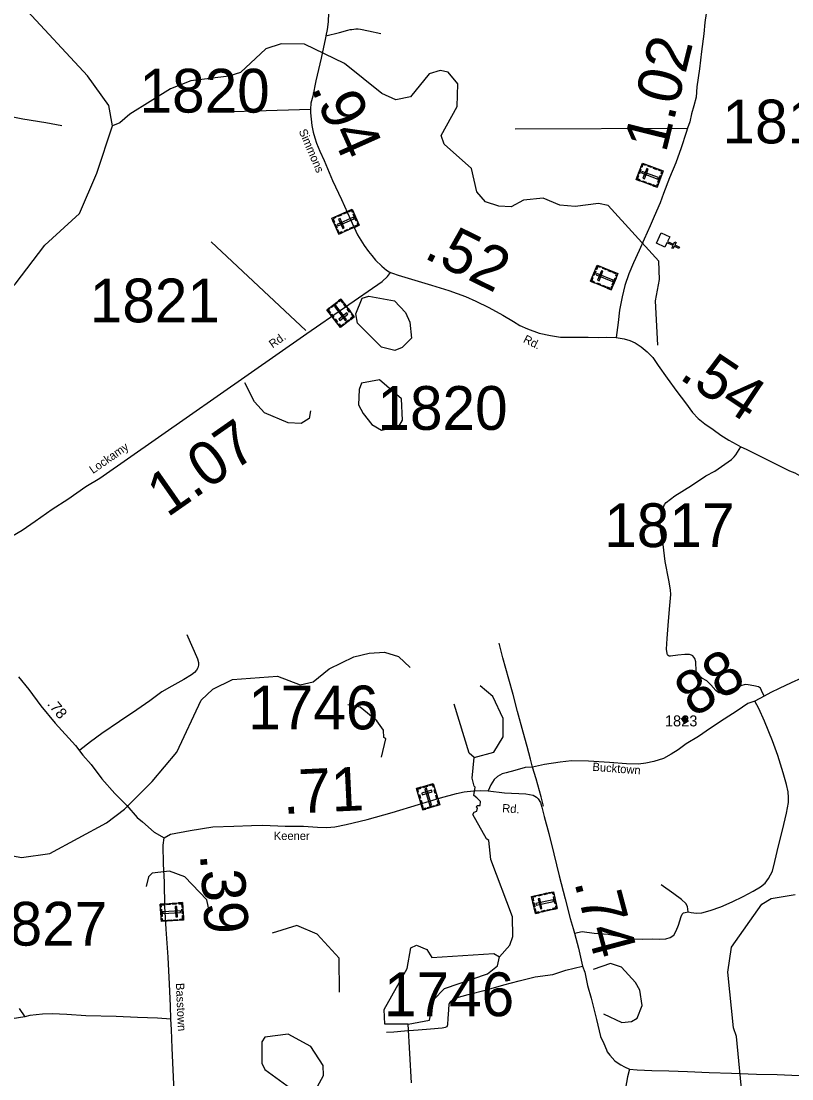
# Model space of a CAD drawing. Extents: x 2093524 to 2270757, y 289120 to 570408.
# Drawn here: x 2190292 to 2199098, y 494203 to 506284 of the extents above; entities that cross this region are included whole.
import ezdxf

# ---------------------------------------------------------------- set-up
doc = ezdxf.new("R2010")
doc.units = 0
for name, color, linetype in [('Exist Cultural Cemetery CELL', 7, 'Continuous'), ('Exist Cultural Church CELL', 7, 'Continuous'), ('Exist Hydrographic Creek Single Shore', 7, 'Continuous'), ('Exist Hydrographic Misc Water Feature', 7, 'Continuous'), ('Exist Hydrographic Pond Under 1500 Sq Ft', 7, 'Continuous'), ('Exist Road Non-System Type 51', 7, 'Continuous'), ('Exist Road Secondary Mileage Hundredths English Label', 7, 'Continuous'), ('Exist Road Secondary Type 51 Attributed', 7, 'Continuous'), ('Exist Road Secondary Type 51 Label', 7, 'Continuous'), ('Exist Road Secondary Type 51 Number Label', 7, 'Continuous')]:
    doc.layers.add(name, color=color, linetype=linetype)

msp = doc.modelspace()

# ---------------------------------------------------------------- linework, layer by layer
at = {"layer": 'Exist Cultural Cemetery CELL'}
for points in [[(2197319, 504477), (2197390, 504663), (2197628, 504573), (2197557, 504387)], [(2197430, 504648), (2197426, 504637), (2197396, 504649), (2197382, 504611), (2197371, 504615), (2197390, 504663)], [(2197495, 504611), (2197454, 504627), (2197458, 504637), (2197499, 504622)], [(2197359, 504462), (2197363, 504473), (2197333, 504484), (2197348, 504522), (2197337, 504526), (2197319, 504477)], [(2197345, 504547), (2197364, 504595), (2197374, 504591), (2197356, 504542)], [(2197385, 504569), (2197378, 504551), (2197568, 504479), (2197575, 504497)], [(2197397, 504491), (2197415, 504485), (2197456, 504595), (2197439, 504601)], [(2197556, 504588), (2197516, 504603), (2197520, 504614), (2197560, 504599)], [(2197567, 504445), (2197597, 504524), (2197607, 504520), (2197577, 504441)], [(2197616, 504542), (2197605, 504546), (2197613, 504567), (2197575, 504581), (2197579, 504591), (2197628, 504573)], [(2197429, 504436), (2197388, 504451), (2197392, 504462), (2197433, 504446)], [(2197492, 504412), (2197451, 504427), (2197455, 504438), (2197496, 504422)], [(2197569, 504418), (2197558, 504422), (2197550, 504401), (2197512, 504416), (2197508, 504405), (2197557, 504387)], [(2193921, 503850), (2193841, 504033), (2194074, 504135), (2194154, 503953)], [(2193881, 504050), (2193886, 504040), (2193856, 504027), (2193872, 503990), (2193862, 503985), (2193841, 504033)], [(2193904, 503962), (2193912, 503945), (2194098, 504026), (2194090, 504044)], [(2193953, 504069), (2193913, 504052), (2193908, 504062), (2193948, 504080)], [(2193967, 503915), (2193984, 503923), (2193937, 504031), (2193920, 504023)], [(2194013, 504096), (2193973, 504078), (2193969, 504089), (2194008, 504106)], [(2194088, 504105), (2194077, 504100), (2194068, 504120), (2194031, 504104), (2194027, 504114), (2194074, 504135)], [(2194121, 504001), (2194087, 504078), (2194097, 504083), (2194131, 504005)], [(2193892, 503918), (2193871, 503966), (2193881, 503970), (2193902, 503923)], [(2194090, 503925), (2194051, 503907), (2194046, 503918), (2194086, 503935)], [(2194141, 503983), (2194131, 503978), (2194139, 503958), (2194102, 503942), (2194107, 503932), (2194154, 503953)], [(2193961, 503868), (2193956, 503878), (2193927, 503865), (2193911, 503902), (2193900, 503898), (2193921, 503850)], [(2194029, 503898), (2193989, 503880), (2193985, 503891), (2194024, 503908)], [(2196799, 503313), (2196875, 503498), (2197110, 503401), (2197035, 503217)], [(2196827, 503382), (2196847, 503430), (2196857, 503426), (2196838, 503378)], [(2196915, 503481), (2196911, 503471), (2196881, 503483), (2196865, 503445), (2196855, 503450), (2196875, 503498)], [(2196878, 503325), (2196895, 503318), (2196940, 503427), (2196922, 503434)], [(2196978, 503443), (2196938, 503459), (2196942, 503470), (2196982, 503453)], [(2197039, 503418), (2196999, 503434), (2197003, 503445), (2197043, 503428)], [(2196839, 503297), (2196843, 503308), (2196814, 503320), (2196829, 503357), (2196819, 503362), (2196799, 503313)], [(2196868, 503403), (2196861, 503386), (2197048, 503309), (2197055, 503326)], [(2197046, 503274), (2197078, 503353), (2197089, 503348), (2197056, 503270)], [(2197098, 503370), (2197087, 503375), (2197095, 503395), (2197058, 503410), (2197062, 503421), (2197110, 503401)], [(2196908, 503269), (2196868, 503285), (2196872, 503296), (2196912, 503279)], [(2196970, 503243), (2196930, 503260), (2196934, 503270), (2196974, 503254)], [(2197047, 503247), (2197037, 503252), (2197028, 503231), (2196991, 503247), (2196987, 503236), (2197035, 503217)], [(2194099, 502908), (2193942, 502787), (2193786, 502988), (2193943, 503110)], [(2193905, 503066), (2193838, 503014), (2193831, 503023), (2193898, 503075)], [(2193917, 503089), (2193924, 503080), (2193942, 503094), (2193967, 503062), (2193975, 503069), (2193944, 503110)], [(2193812, 503008), (2193819, 502999), (2193802, 502986), (2193827, 502954), (2193818, 502947), (2193786, 502988)], [(2193995, 502865), (2194010, 502876), (2193886, 503037), (2193871, 503025)], [(2194025, 502937), (2194014, 502952), (2193921, 502880), (2193932, 502865)], [(2193986, 503054), (2194013, 503020), (2194004, 503013), (2193977, 503047)], [(2194027, 503001), (2194054, 502967), (2194045, 502960), (2194018, 502994)], [(2193839, 502938), (2193866, 502903), (2193857, 502896), (2193830, 502931)], [(2193880, 502886), (2193906, 502851), (2193897, 502844), (2193871, 502879)], [(2193915, 502821), (2193924, 502828), (2193944, 502802), (2193976, 502827), (2193983, 502818), (2193942, 502787)], [(2194041, 502863), (2194000, 502831), (2193993, 502840), (2194034, 502872)], [(2194073, 502943), (2194064, 502936), (2194084, 502910), (2194051, 502885), (2194058, 502877), (2194099, 502908)], [(2194810, 497519), (2195001, 497576), (2195074, 497333), (2194883, 497275)], [(2194823, 497477), (2194833, 497481), (2194824, 497512), (2194863, 497523), (2194860, 497534), (2194810, 497519)], [(2194881, 497540), (2194931, 497555), (2194934, 497544), (2194884, 497529)], [(2194923, 497522), (2194905, 497517), (2194963, 497323), (2194981, 497328)], [(2195013, 497535), (2195002, 497532), (2194993, 497562), (2194954, 497551), (2194951, 497561), (2195001, 497576)], [(2194844, 497406), (2194831, 497448), (2194842, 497451), (2194855, 497410)], [(2194863, 497342), (2194851, 497384), (2194862, 497387), (2194874, 497345)], [(2194869, 497466), (2194874, 497448), (2194987, 497482), (2194981, 497499)], [(2195023, 497462), (2195011, 497503), (2195022, 497506), (2195034, 497465)], [(2195042, 497398), (2195030, 497440), (2195041, 497443), (2195053, 497402)], [(2194915, 497285), (2194912, 497296), (2194891, 497289), (2194879, 497328), (2194868, 497325), (2194883, 497275)], [(2194935, 497303), (2195016, 497327), (2195020, 497316), (2194938, 497292)], [(2195042, 497323), (2195039, 497334), (2195060, 497340), (2195048, 497379), (2195059, 497382), (2195074, 497333)], [(2196168, 496092), (2196124, 496286), (2196373, 496341), (2196416, 496147)], [(2196241, 496300), (2196198, 496291), (2196196, 496302), (2196238, 496311)], [(2196305, 496315), (2196263, 496305), (2196260, 496316), (2196302, 496326)], [(2196380, 496309), (2196369, 496307), (2196364, 496328), (2196325, 496319), (2196322, 496330), (2196373, 496341)], [(2192136, 496216), (2192149, 496017), (2191895, 496000), (2191882, 496199)], [(2191884, 496166), (2191895, 496167), (2191894, 496189), (2191934, 496191), (2191933, 496202), (2191882, 496199)], [(2191951, 496204), (2191995, 496207), (2191995, 496195), (2191952, 496192)], [(2192018, 496208), (2192062, 496211), (2192062, 496200), (2192019, 496197)], [(2192092, 496213), (2192093, 496202), (2192125, 496204), (2192128, 496164), (2192139, 496164), (2192136, 496216)], [(2196167, 496296), (2196169, 496284), (2196138, 496277), (2196147, 496238), (2196136, 496235), (2196124, 496286)], [(2196152, 496164), (2196140, 496215), (2196151, 496217), (2196163, 496167)], [(2196173, 496205), (2196177, 496186), (2196375, 496230), (2196371, 496249)], [(2196225, 496146), (2196243, 496150), (2196218, 496265), (2196200, 496261)], [(2196409, 496179), (2196398, 496177), (2196403, 496155), (2196363, 496147), (2196366, 496136), (2196416, 496147)], [(2196393, 496201), (2196374, 496284), (2196385, 496286), (2196404, 496203)], [(2191897, 496142), (2191903, 496058), (2191891, 496057), (2191886, 496142)], [(2192114, 496105), (2192113, 496124), (2191910, 496110), (2191911, 496092)], [(2192071, 496171), (2192052, 496170), (2192060, 496052), (2192078, 496053)], [(2192106, 496014), (2192105, 496026), (2192137, 496028), (2192134, 496068), (2192146, 496069), (2192149, 496017)], [(2192141, 496142), (2192144, 496091), (2192133, 496090), (2192129, 496141)], [(2196210, 496101), (2196208, 496112), (2196176, 496105), (2196167, 496145), (2196156, 496142), (2196168, 496092)], [(2196282, 496117), (2196240, 496108), (2196238, 496119), (2196280, 496128)], [(2196348, 496132), (2196306, 496122), (2196303, 496134), (2196345, 496143)], [(2191893, 496033), (2191904, 496034), (2191906, 496012), (2191946, 496015), (2191947, 496004), (2191895, 496000)], [(2191966, 496017), (2192010, 496019), (2192010, 496008), (2191967, 496005)], [(2192032, 496021), (2192075, 496024), (2192076, 496013), (2192033, 496010)]]:
    msp.add_lwpolyline(points, close=True, dxfattribs=at)
at = {"layer": 'Exist Cultural Church CELL'}
msp.add_lwpolyline([(2197702, 503820), (2197678, 503769), (2197747, 503736), (2197760, 503765), (2197775, 503758), (2197761, 503729), (2197815, 503703), (2197808, 503689), (2197754, 503715), (2197740, 503686), (2197726, 503693), (2197740, 503721), (2197671, 503754), (2197646, 503702), (2197550, 503748), (2197606, 503866)], close=True, dxfattribs=at)
at = {"layer": 'Exist Hydrographic Creek Single Shore'}
for points in [[(2191336, 505088), (2191293, 505322), (2191049, 505661), (2190316, 506450)], [(2187042, 501074), (2187247, 501329), (2187595, 501605), (2188699, 502206), (2189321, 502501), (2189802, 502830), (2190224, 503280), (2190562, 503726), (2190960, 504086), (2191156, 504547), (2191336, 505088)], [(2189879, 496812), (2190296, 496732), (2190620, 496778), (2191267, 497129), (2191475, 497282), (2191789, 497601), (2192070, 497936), (2192349, 498527), (2192482, 498656), (2192706, 498766), (2193222, 498802), (2193481, 498705), (2193630, 498738), (2193813, 498888), (2194095, 499024), (2194270, 499066), (2194445, 499076), (2194603, 499027), (2194737, 498903)], [(2198659, 493041), (2198673, 493392), (2198648, 493409), (2198656, 493474), (2198614, 493531), (2198536, 493932), (2198464, 494688), (2198431, 494787), (2198368, 495422), (2198408, 495706), (2198754, 496198), (2198862, 496265), (2199136, 496308)], [(2194753, 494156), (2194715, 494829)]]:
    msp.add_lwpolyline(points, dxfattribs=at)
at = {"layer": 'Exist Hydrographic Misc Water Feature'}
for points in [[(2197567, 502582), (2197539, 503091), (2197587, 503332), (2197577, 503543), (2196998, 504177), (2196890, 504203), (2196623, 504169), (2196448, 504182), (2196256, 504264), (2196031, 504239), (2195890, 504164), (2195749, 504170), (2195598, 504219), (2195498, 504335), (2195437, 504602), (2195127, 504881), (2195093, 504980), (2195274, 505308), (2195281, 505567), (2195172, 505700), (2195080, 505722), (2194955, 505681), (2194740, 505420), (2194574, 505387), (2194415, 505459), (2193988, 505799), (2193528, 506022), (2193262, 506027), (2193087, 505968), (2192798, 505698), (2192665, 505655), (2192232, 505602), (2191999, 505511), (2191535, 505222), (2191419, 505123), (2191336, 505088)], [(2193599, 501832), (2193583, 501747), (2193492, 501689), (2193342, 501696), (2193074, 501809), (2192957, 501936), (2192847, 502152)], [(2195469, 497874), (2195693, 497935), (2195800, 498110), (2195799, 498320), (2195681, 498569), (2195538, 498693)], [(2194411, 497876), (2194460, 498085), (2194435, 498102), (2194434, 498184), (2194358, 498293), (2194166, 498448), (2194024, 498474)], [(2195469, 497874), (2195410, 497925), (2195240, 498482)], [(2195759, 495595), (2195875, 495731), (2195908, 495829), (2195906, 496055), (2195660, 496709), (2195634, 496926), (2195609, 496943), (2195453, 497221), (2195468, 497248), (2195499, 497260), (2195506, 497295), (2195493, 497312), (2195504, 497326), (2195538, 497325), (2195539, 497370), (2195500, 497412), (2195464, 497438), (2195480, 497533), (2195468, 497548), (2195444, 497637), (2195469, 497874)], [(2192441, 496121), (2192415, 496246), (2192163, 496511), (2191988, 496576), (2191788, 496551), (2191747, 496509), (2191722, 496401)], [(2193930, 495193), (2193927, 495583), (2193675, 495857), (2193441, 495954), (2193159, 495867)], [(2196947, 494945), (2197156, 494846), (2197264, 494857), (2197330, 494898), (2197388, 495041), (2197361, 495216), (2197311, 495305), (2197151, 495479), (2197026, 495521), (2196827, 495453)]]:
    msp.add_lwpolyline(points, dxfattribs=at)
at = {"layer": 'Exist Hydrographic Pond Under 1500 Sq Ft'}
for points in [[(2194561, 502521), (2194410, 502560), (2194134, 502834), (2194116, 502943), (2194190, 503119), (2194265, 503143), (2194557, 503088), (2194682, 502955), (2194733, 502845), (2194751, 502665), (2194644, 502555), (2194561, 502521)], [(2194409, 501612), (2194608, 501654), (2194649, 501728), (2194639, 501971), (2194388, 502186), (2194180, 502151), (2194155, 502076), (2194148, 501903), (2194199, 501803), (2194300, 501676), (2194409, 501612)], [(2194715, 494829), (2194449, 494828), (2194439, 494995), (2194702, 495462), (2194743, 495698), (2194809, 495729), (2194926, 495681), (2194985, 495591), (2195693, 495636), (2195759, 495595)], [(2194715, 494829), (2194957, 494873), (2195005, 495105), (2195129, 495234), (2195619, 495401), (2195735, 495494), (2195759, 495595)], [(2193454, 494070), (2193679, 494115), (2193745, 494242), (2193744, 494357), (2193601, 494573), (2193342, 494712), (2193075, 494678), (2193042, 494627), (2193044, 494384), (2193078, 494311), (2193371, 494095), (2193454, 494070)]]:
    msp.add_lwpolyline(points, dxfattribs=at)
at = {"layer": 'Exist Road Non-System Type 51'}
for p, q in [((2192458, 505245), (2193599, 505281)), ((2195938, 505055), (2197907, 505061)), ((2192464, 503764), (2193544, 502750))]:
    msp.add_line(p, q, dxfattribs=at)
for points in [[(2193775, 506116), (2193929, 506153), (2194025, 506180), (2194052, 506190), (2194072, 506190), (2194094, 506194), (2194118, 506198), (2194142, 506198), (2194168, 506192), (2194260, 506175), (2194400, 506142)], [(2189276, 505313), (2189751, 505264), (2189919, 505242), (2190085, 505213), (2190311, 505170), (2190575, 505126), (2190757, 505091)], [(2198783, 498576), (2198750, 498640), (2198738, 498665), (2198716, 498681), (2198662, 498693), (2198600, 498705), (2198564, 498706), (2198514, 498692), (2198391, 498645), (2198297, 498613), (2198279, 498612), (2198265, 498612), (2198251, 498620), (2198229, 498638), (2198172, 498704), (2198126, 498749), (2198068, 498781), (2198026, 498813), (2198013, 498834), (2198005, 498861), (2198001, 498968), (2197988, 499004), (2197968, 499034), (2197952, 499044), (2197928, 499050), (2197874, 499051), (2197796, 499043), (2197712, 499030), (2197696, 499032), (2197684, 499040), (2197678, 499046), (2197672, 499060), (2197664, 499110), (2197675, 499232), (2197687, 499432), (2197704, 499610), (2197714, 499734), (2197711, 499790), (2197694, 499900), (2197649, 500111), (2197628, 500307), (2197597, 500473), (2197592, 500527), (2197598, 500581), (2197629, 500727), (2197644, 500763), (2197662, 500787), (2197760, 500862), (2197951, 500979), (2198116, 501092), (2198219, 501143), (2198409, 501276), (2198424, 501294), (2198439, 501308), (2198456, 501330), (2198476, 501362), (2198516, 501424)], [(2192187, 499277), (2192223, 499191), (2192270, 499089), (2192309, 498999), (2192319, 498959), (2192319, 498927), (2192311, 498899), (2192296, 498871), (2192272, 498843), (2192238, 498819), (2192150, 498764), (2192015, 498690), (2191901, 498623), (2191762, 498522), (2191613, 498419), (2191418, 498284), (2191215, 498146), (2191083, 498051), (2190962, 497957)], [(2196136, 497764), (2196113, 497854), (2196072, 497998), (2196029, 498163), (2195965, 498399), (2195914, 498594), (2195865, 498770), (2195797, 499013), (2195752, 499179)], [(2197914, 496111), (2197948, 496103), (2198008, 496096), (2198068, 496098), (2198166, 496125), (2198287, 496168), (2198417, 496224), (2198541, 496285), (2198654, 496348), (2198740, 496395), (2198793, 496439), (2198831, 496493), (2198875, 496575), (2198902, 496686), (2198947, 496866), (2198989, 497044), (2199036, 497236), (2199059, 497358), (2199059, 497416), (2199056, 497480), (2199038, 497564), (2198999, 497698), (2198936, 497895), (2198876, 498065), (2198785, 498288), (2198720, 498432), (2198673, 498519)], [(2196259, 497317), (2196234, 497425), (2196177, 497630), (2196136, 497764)], [(2197914, 496111), (2197910, 496141), (2197904, 496173), (2197887, 496205), (2197835, 496250), (2197749, 496316), (2197606, 496421)], [(2196613, 495866), (2196702, 495887), (2196840, 495866), (2196998, 495855), (2197176, 495820), (2197285, 495801), (2197387, 495798), (2197502, 495802), (2197586, 495799), (2197658, 495801), (2197708, 495816), (2197750, 495846), (2197776, 495894), (2197801, 495960), (2197833, 496056), (2197846, 496086), (2197860, 496099), (2197878, 496105), (2197914, 496111)], [(2194465, 494738), (2194549, 494740), (2194673, 494753), (2194829, 494764), (2194969, 494773), (2195102, 494784), (2195140, 494792), (2195158, 494801), (2195168, 494825), (2195170, 494891), (2195177, 494993), (2195183, 495057), (2195194, 495083), (2195222, 495105), (2195262, 495127), (2195400, 495168), (2195609, 495221), (2195807, 495277), (2195984, 495322), (2196166, 495369), (2196367, 495395), (2196517, 495443), (2196705, 495491)], [(2190271, 495005), (2190333, 494913)]]:
    msp.add_lwpolyline(points, dxfattribs=at)
at = {"layer": 'Exist Road Secondary Type 51 Attributed'}
for points in [[(2193803, 506378), (2193800, 506276), (2193788, 506190), (2193775, 506116), (2193769, 506092), (2193719, 505860), (2193661, 505603), (2193624, 505427), (2193602, 505349), (2193599, 505281), (2193597, 505239), (2193606, 505165), (2193612, 505093), (2193629, 505017), (2193647, 504952), (2193665, 504892), (2193706, 504800), (2193753, 504692), (2193850, 504465), (2193954, 504248), (2194055, 504017), (2194136, 503845), (2194213, 503722), (2194262, 503654), (2194300, 503606), (2194342, 503553), (2194413, 503485), (2194467, 503441), (2194497, 503420), (2194514, 503412)], [(2198117, 506370), (2198104, 506268), (2198093, 506138), (2198064, 505938), (2198042, 505741), (2198013, 505535), (2198004, 505415), (2197979, 505317), (2197951, 505225), (2197932, 505135), (2197907, 505061), (2197889, 505013), (2197834, 504839), (2197774, 504666), (2197701, 504496), (2197632, 504315), (2197593, 504211), (2197524, 504053), (2197479, 503946), (2197410, 503794), (2197353, 503665), (2197287, 503523), (2197236, 503399), (2197191, 503265), (2197160, 503134), (2197129, 502982), (2197112, 502842), (2197092, 502670)], [(2189853, 500298), (2189906, 500312), (2190006, 500334), (2190094, 500361), (2190194, 500406), (2190305, 500472), (2190451, 500574), (2190645, 500709), (2190825, 500826), (2191032, 500971), (2191193, 501064), (2193557, 502717), (2194416, 503311), (2194478, 503366), (2194514, 503412)], [(2194514, 503412), (2194535, 503404), (2194598, 503383), (2194982, 503269), (2195180, 503207), (2195369, 503140), (2195489, 503085), (2195634, 503014), (2195796, 502925), (2195917, 502854), (2195989, 502809), (2196079, 502769), (2196212, 502722), (2196342, 502695), (2196456, 502676), (2196624, 502673), (2196772, 502676), (2196889, 502671), (2196981, 502674), (2197092, 502670)], [(2197092, 502670), (2197181, 502655), (2197248, 502635), (2197308, 502610), (2197376, 502564), (2197446, 502509), (2197509, 502441), (2197572, 502350), (2197672, 502208), (2197783, 502053), (2197881, 501924), (2197961, 501816), (2198028, 501747), (2198104, 501684), (2198198, 501620), (2198287, 501555), (2198377, 501500), (2198461, 501454), (2198516, 501424), (2198574, 501395), (2199069, 501149), (2199131, 501127), (2199210, 501080), (2199331, 501004)], [(2190261, 498794), (2190380, 498651), (2190517, 498464), (2190682, 498265), (2190913, 498012), (2190998, 497902), (2191091, 497793), (2191213, 497630), (2191363, 497464), (2191501, 497326), (2191618, 497188), (2191679, 497140), (2191813, 497022), (2191926, 496957)], [(2199209, 498781), (2199090, 498728), (2198954, 498661), (2198858, 498616), (2198783, 498576), (2198673, 498519), (2198594, 498489), (2198472, 498408), (2198325, 498313), (2198168, 498210), (2198030, 498115), (2197891, 498028), (2197798, 497961), (2197720, 497913), (2197630, 497864), (2197521, 497829), (2197429, 497809), (2197347, 497798), (2197209, 497803), (2197015, 497818), (2196773, 497832), (2196579, 497837), (2196449, 497822), (2196271, 497793), (2196136, 497764), (2196052, 497760), (2195934, 497725), (2195835, 497698), (2195788, 497688), (2195733, 497657), (2195698, 497622), (2195660, 497560), (2195627, 497492)], [(2191926, 496957), (2191999, 496998), (2192224, 497040), (2192481, 497083), (2192722, 497089), (2192926, 497098), (2193053, 497099), (2193307, 497089), (2193517, 497089), (2193677, 497077), (2193783, 497076), (2193875, 497081), (2194007, 497108), (2194246, 497167), (2194530, 497245), (2194831, 497337), (2195082, 497413), (2195268, 497464), (2195354, 497481), (2195460, 497494), (2195536, 497495), (2195627, 497492)], [(2195627, 497492), (2195814, 497470), (2196060, 497458), (2196142, 497443), (2196179, 497422), (2196199, 497400), (2196225, 497358), (2196241, 497305), (2196268, 497201), (2196320, 497005), (2196379, 496772), (2196441, 496523), (2196506, 496259), (2196566, 496035), (2196598, 495922), (2196613, 495866), (2196660, 495696), (2196705, 495491), (2196732, 495421), (2196762, 495271), (2196805, 495124), (2196865, 494882), (2196912, 494688), (2196948, 494605), (2196979, 494535), (2196989, 494510), (2197018, 494473), (2197074, 494410), (2197115, 494383), (2197145, 494363), (2197185, 494341), (2197241, 494312)], [(2192001, 494883), (2191998, 495039), (2191986, 495283), (2191974, 495594), (2191951, 495914), (2191934, 496172), (2191930, 496451), (2191920, 496660), (2191914, 496873), (2191926, 496957)], [(2192001, 494883), (2191849, 494896), (2191623, 494904), (2191377, 494914), (2191031, 494924), (2190815, 494937), (2190647, 494944), (2190535, 494943), (2190391, 494928), (2190333, 494913), (2190188, 494890), (2190082, 494856), (2190008, 494813), (2189950, 494775), (2189881, 494708), (2189770, 494572), (2189671, 494439), (2189532, 494250), (2189479, 494142)], [(2192499, 491134), (2192450, 491257), (2192426, 491310), (2192370, 491495), (2192285, 491738), (2192199, 491984), (2192148, 492149), (2192131, 492247), (2192122, 492401), (2192099, 492601), (2192086, 492937), (2192069, 493428), (2192048, 493896), (2192019, 494555), (2192010, 494767), (2192001, 494883)], [(2197241, 494312), (2197219, 494228), (2197180, 494011)], [(2197241, 494312), (2197331, 494306), (2197499, 494298), (2197693, 494294), (2197906, 494286), (2198152, 494277), (2198409, 494267), (2198692, 494258), (2198931, 494251), (2199098, 494246), (2199255, 494240), (2199572, 494231), (2199794, 494231), (2199934, 494237), (2200163, 494246), (2200375, 494257)]]:
    msp.add_lwpolyline(points, dxfattribs=at)

# ---------------------------------------------------------------- texts
at = {"layer": 'Exist Road Secondary Mileage Hundredths English Label'}
for s, height, rotation, p in [('1.02', 500, 76.1036, (2197658, 504771)), ('.94', 500, 293.9914, (2193598, 505522)), ('.52', 500, 333.7976, (2194878, 503587)), ('.54', 500, 326.2136, (2197796, 502208)), ('1.07', 500, 34.965, (2191962, 500609)), ('.88', 500, 32.7783, (2197818, 498220)), ('.78', 125, 309.7356, (2190584, 498481)), ('.71', 500, 2.7318, (2193288, 497228)), ('.39', 500, 273.8734, (2192334, 496770)), ('.74', 500, 284.9314, (2196609, 496450))]:
    msp.add_text(s, height=height, rotation=rotation, dxfattribs=at).set_placement(p)
at = {"layer": 'Exist Road Secondary Type 51 Label'}
for s, rotation, p in [('Simmons', 293.2057, (2193462, 505029)), ('Rd.', 34.965, (2193165, 502545)), ('Rd.', 333.7976, (2196021, 502620)), ('Lockamy', 34.965, (2191113, 501110)), ('Bucktown', 355.6599, (2196817, 497722)), ('Rd.', 355.9322, (2195786, 497249)), ('Keener', 359.9248, (2193179, 496932)), ('Basstown', 272.585, (2192060, 495296))]:
    msp.add_text(s, height=95, rotation=rotation, dxfattribs=at).set_placement(p)
at = {"layer": 'Exist Road Secondary Type 51 Number Label'}
for s, height, p in [('1820', 500, (2191645, 505240)), ('1817', 500, (2198305, 504888)), ('1821', 500, (2191076, 502844)), ('1820', 500, (2194363, 501616)), ('1817', 500, (2196955, 500277)), ('1746', 500, (2192887, 498195)), ('1823', 125, (2197647, 498229)), ('1827', 500, (2189789, 495725)), ('1746', 500, (2194438, 494919))]:
    msp.add_text(s, height=height, dxfattribs=at).set_placement(p)

doc.saveas('drawing.dxf')
